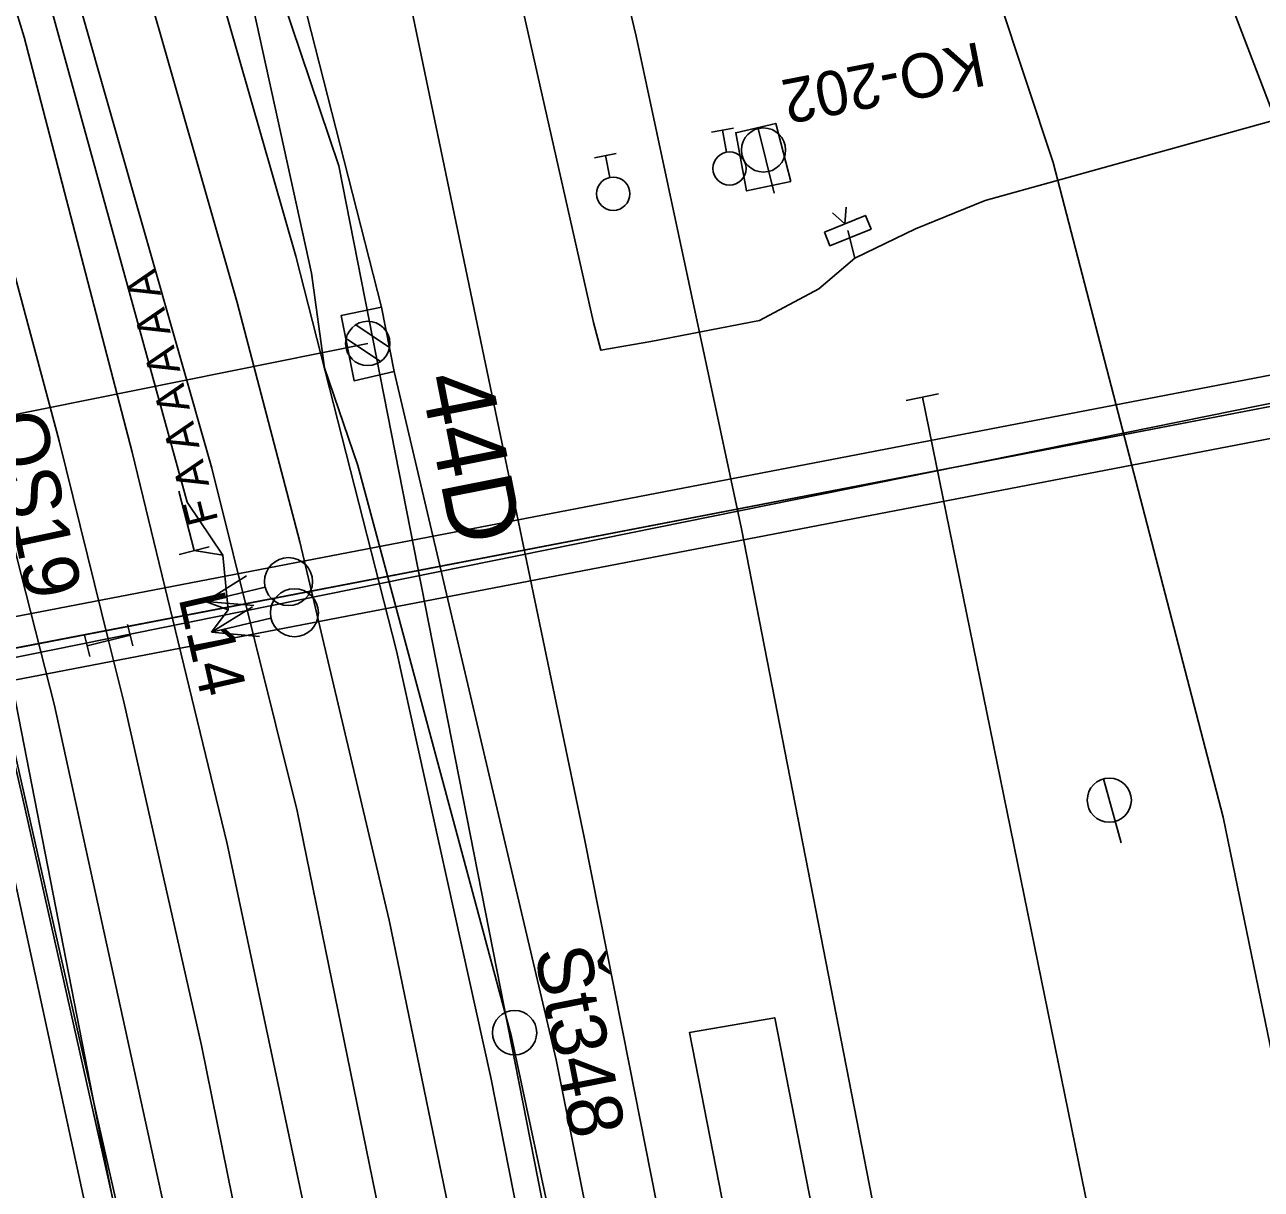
# Model space of a CAD drawing. Extents: x -545736 to -544888, y -1122892 to -1119128.
# Drawn here: x -545167.61 to -545139.71, y -1121746.9 to -1121720.62 of the extents above; entities that cross this region are included whole.
import ezdxf

# ---------------------------------------------------------------- set-up
doc = ezdxf.new("R2010")
doc.units = 0
for name, color, linetype in [('osvětlené plochy-hodnota-obrys', 7, 'Continuous'), ('Vrstva 1', 7, 'Continuous'), ('Vrstva 1 - Koleje', 7, 'Continuous'), ('Vrstva 11 - Trakce', 7, 'Continuous'), ('Vrstva 12', 7, 'Continuous'), ('Vrstva 12 - Trakce zaklady', 7, 'Continuous'), ('Vrstva 16', 7, 'Continuous'), ('Vrstva 2', 7, 'Continuous'), ('Vrstva 26', 7, 'Continuous'), ('Vrstva 27', 7, 'Continuous'), ('Vrstva 28 - zabzar', 7, 'Continuous'), ('Vrstva 3 - Lisy - Pocitaci body', 7, 'Continuous'), ('Vrstva 35', 7, 'Continuous'), ('Vrstva 4 - Teren - stezky - prechody - plochy', 7, 'Continuous'), ('Vrstva 41', 7, 'Continuous'), ('Vrstva 43', 7, 'Continuous'), ('Vrstva 44', 7, 'Continuous'), ('Vrstva 6 - Navesti', 7, 'Continuous')]:
    doc.layers.add(name, color=color, linetype=linetype)

msp = doc.modelspace()

# ---------------------------------------------------------------- linework, layer by layer
at = {"layer": 'osvětlené plochy-hodnota-obrys'}
for points in [[(-545137.864, -1121889.42), (-545168.59, -1121731.992), (-545178.308, -1121699.721), (-545197.027, -1121652.528), (-545208.16, -1121619.35), (-545217.952, -1121591.114), (-545225.649, -1121565.547)], [(-545115.194, -1122188.84), (-545115.464, -1122158.52), (-545110.116, -1122078.531), (-545109.516, -1122044.98), (-545111.654, -1121993.485), (-545115.876, -1121955.778), (-545121.955, -1121920.051), (-545160.528, -1121723.806), (-545171.589, -1121690.909), (-545189.933, -1121650.816), (-545214.916, -1121599.46)]]:
    msp.add_lwpolyline(points, dxfattribs=at)
at = {"layer": 'Vrstva 1'}
msp.add_line((-545144.406, -1121723.735), (-545148.27, -1121712.068), dxfattribs=at)
for points in [[(-545136.138, -1121810.482), (-545151.439, -1121732.001), (-545153.811, -1121720.884), (-545157.079, -1121707.235), (-545158.713, -1121700.975), (-545160.827, -1121693.838), (-545161.595, -1121691.453), (-545162.959, -1121687.383)], [(-545135.522, -1121838.466), (-545141.475, -1121807.989), (-545145.986, -1121784.885), (-545150.619, -1121761.062), (-545153.967, -1121744.119), (-545154.986, -1121738.953), (-545159.439, -1121717.59), (-545163.223, -1121702.567), (-545165.982, -1121693.088), (-545167.204, -1121689.17)], [(-545134.913, -1121734.467), (-545141.288, -1121717.799)], [(-545122.391, -1121831.073), (-545137.243, -1121754.649), (-545140.565, -1121738.508), (-545144.406, -1121723.735)], [(-545129.964, -1121816.995), (-545141.92, -1121755.645), (-545147.356, -1121729.026)]]:
    msp.add_lwpolyline(points, dxfattribs=at)
at = {"layer": 'Vrstva 1 - Koleje'}
for points in [[(-545200.377, -1121638.127), (-545200.027, -1121638.835), (-545193.022, -1121653.026), (-545187.361, -1121668.627), (-545185.993, -1121672.41), (-545184.116, -1121677.602), (-545182.386, -1121682.379), (-545180.136, -1121688.593), (-545177.412, -1121696.104), (-545175.179, -1121702.365), (-545173.107, -1121708.51), (-545170.943, -1121715.381), (-545168.904, -1121722.322), (-545166.838, -1121730.016), (-545165.721, -1121734.52), (-545165.378, -1121735.902), (-545163.622, -1121743.653), (-545162.109, -1121751.114), (-545160.876, -1121757.439), (-545159.51, -1121764.477), (-545158.293, -1121770.72), (-545156.873, -1121778.046)], [(-545200.377, -1121638.127), (-545200.027, -1121638.835), (-545193.022, -1121653.026), (-545185.653, -1121667.954), (-545182.618, -1121674.124), (-545180.75, -1121678.05), (-545177.273, -1121685.741), (-545175.056, -1121690.975), (-545171.981, -1121698.73), (-545169.454, -1121705.612), (-545167.151, -1121712.394), (-545165.943, -1121716.253), (-545164.96, -1121719.394), (-545162.82, -1121726.889), (-545161.406, -1121732.291), (-545159.388, -1121740.831), (-545157.763, -1121748.706), (-545156.207, -1121756.669), (-545155.623, -1121759.664)]]:
    msp.add_lwpolyline(points, dxfattribs=at)
at = {"layer": 'Vrstva 11 - Trakce'}
for p, q in [((-545160.143, -1121727.399), (-545159.384, -1121727.907)), ((-545182.691, -1121732.407), (-545159.873, -1121727.815)), ((-545160.357, -1121727.706), (-545159.588, -1121728.221))]:
    msp.add_line(p, q, dxfattribs=at)
msp.add_circle((-545159.873, -1121727.815), 0.5, dxfattribs=at)
at = {"layer": 'Vrstva 12'}
msp.add_lwpolyline([(-545150.327, -1121724.164), (-545151.323, -1121724.375), (-545151.567, -1121723.061), (-545150.665, -1121722.85)], close=True, dxfattribs=at)
at = {"layer": 'Vrstva 12 - Trakce zaklady'}
for p, q in [((-545159.56, -1121726.997), (-545160.472, -1121727.187)), ((-545159.273, -1121728.451), (-545160.181, -1121728.656))]:
    msp.add_line(p, q, dxfattribs=at)
for points in [[(-545160.181, -1121728.656), (-545160.472, -1121727.187), (-545159.56, -1121726.997), (-545159.273, -1121728.451), (-545160.181, -1121728.656)], [(-545159.56, -1121726.997), (-545159.56, -1121726.997), (-545159.273, -1121728.451), (-545159.273, -1121728.451)], [(-545160.472, -1121727.187), (-545160.472, -1121727.187), (-545160.181, -1121728.656), (-545160.181, -1121728.656)]]:
    msp.add_lwpolyline(points, dxfattribs=at)
at = {"layer": 'Vrstva 16'}
msp.add_lwpolyline([(-545133.605, -1121828.686), (-545133.974, -1121828.704), (-545139.373, -1121801.248), (-545143.008, -1121782.331), (-545150.688, -1121743.03), (-545152.611, -1121743.365), (-545144.864, -1121782.981), (-545141.222, -1121801.572)], dxfattribs=at)
at = {"layer": 'Vrstva 2'}
msp.add_line((-545146.989, -1121728.951), (-545147.723, -1121729.101), dxfattribs=at)
at = {"layer": 'Vrstva 26'}
msp.add_line((-545132.499, -1121727.752), (-545175.352, -1121736.42), dxfattribs=at)
at = {"layer": 'Vrstva 27'}
msp.add_line((-545149.565, -1121725.307), (-545149.563, -1121725.303), dxfattribs=at)
msp.add_lwpolyline([(-545149.383, -1121724.87), (-545149.103, -1121725.116), (-545149.074, -1121724.744)], dxfattribs=at)
msp.add_lwpolyline([(-545149.566, -1121725.304), (-545148.64, -1121724.927), (-545148.514, -1121725.236), (-545149.44, -1121725.613)], close=True, dxfattribs=at)
at = {"layer": 'Vrstva 28 - zabzar'}
msp.add_line((-545163.79, -1121732.49), (-545163.14, -1121732.59), dxfattribs=at)
for points in [[(-545159.98, -1121705.66), (-545160, -1121706.56), (-545159.48, -1121708), (-545158.36, -1121712.48), (-545156.36, -1121720.35), (-545154.78, -1121727.34), (-545154.61, -1121727.97), (-545153.48, -1121727.77), (-545151.03, -1121727.3), (-545149.69, -1121726.58), (-545148.88, -1121725.89), (-545149.04, -1121725.27)], [(-545163.02, -1121733.83), (-545163.14, -1121732.59), (-545163.95, -1121731.4), (-545167.62, -1121718.06), (-545169.32, -1121712.66), (-545170.79, -1121708.29)], [(-545148.88, -1121725.89), (-545147.51, -1121725.23), (-545145.94, -1121724.59), (-545138.11, -1121722.42), (-545137.17, -1121722.07), (-545136.58, -1121721.83)], [(-545163.53, -1121733.64), (-545163.02, -1121733.83), (-545163.4, -1121734.33)]]:
    msp.add_lwpolyline(points, dxfattribs=at)
at = {"layer": 'Vrstva 3 - Lisy - Pocitaci body'}
for p, q in [((-545163.53, -1121733.64), (-545162.605, -1121733.061)), ((-545163.53, -1121733.64), (-545162.189, -1121733.316)), ((-545163.53, -1121733.64), (-545162.443, -1121733.732)), ((-545163.4, -1121734.33), (-545162.471, -1121733.757)), ((-545163.4, -1121734.33), (-545162.057, -1121734.014)), ((-545165.296, -1121734.157), (-545165.176, -1121734.642)), ((-545163.4, -1121734.33), (-545162.314, -1121734.429)), ((-545166.266, -1121734.398), (-545166.146, -1121734.883)), ((-545165.236, -1121734.4), (-545166.206, -1121734.64))]:
    msp.add_line(p, q, dxfattribs=at)
for centre in [(-545161.661, -1121733.19), (-545161.528, -1121733.892)]:
    msp.add_circle(centre, 0.542, dxfattribs=at)
at = {"layer": 'Vrstva 35'}
for p, q in [((-545173.012, -1121734.976), (-545133.884, -1121727.448)), ((-545172.869, -1121735.656), (-545133.668, -1121728.12)), ((-545172.867, -1121735.664), (-545133.668, -1121728.119)), ((-545172.723, -1121736.351), (-545133.451, -1121728.792))]:
    msp.add_line(p, q, dxfattribs=at)
for points in [[(-545147.51, -1121725.23), (-545145.94, -1121724.59), (-545138.11, -1121722.42), (-545137.17, -1121722.07)], [(-545154.61, -1121727.97), (-545153.48, -1121727.77), (-545151.03, -1121727.3)]]:
    msp.add_lwpolyline(points, dxfattribs=at)
at = {"layer": 'Vrstva 4 - Teren - stezky - prechody - plochy'}
for points in [[(-545154.198, -1121759.069), (-545152.664, -1121758.719), (-545155.623, -1121743.978), (-545159.273, -1121728.451), (-545159.56, -1121726.997), (-545164.423, -1121707.947)], [(-545166.7, -1121708.769), (-545164.066, -1121716.872), (-545161.497, -1121725.848), (-545159.223, -1121734.755)], [(-545169.68, -1121709.752), (-545170.872, -1121710.185), (-545170.694, -1121710.876), (-545167.623, -1121720.902), (-545165.192, -1121730.272), (-545163.048, -1121739.109), (-545160.653, -1121750.397), (-545159.039, -1121758.75), (-545157.412, -1121758.312)], [(-545169.68, -1121709.752), (-545169.545, -1121710.101), (-545166.403, -1121720.085), (-545163.394, -1121730.631), (-545161.465, -1121738.363), (-545159.201, -1121749.439), (-545157.412, -1121758.312)], [(-545130.358, -1121950.008), (-545129.391, -1121949.959), (-545129.73, -1121942.596), (-545130.115, -1121934.948), (-545130.824, -1121927.405), (-545131.836, -1121918.196), (-545133.344, -1121907.479), (-545134.953, -1121898.499), (-545142.937, -1121857.697), (-545151.741, -1121812.566), (-545162.39, -1121757.819), (-545164.226, -1121748.401), (-545166.939, -1121735.985), (-545169.746, -1121724.99), (-545172.237, -1121716.559), (-545173.733, -1121711.673), (-545173.909, -1121711.118), (-545175.871, -1121711.785), (-545175.683, -1121712.485)], [(-545130.358, -1121950.008), (-545130.752, -1121943), (-545131.52, -1121935.35), (-545132.155, -1121927.829), (-545133.341, -1121918.921), (-545135.127, -1121907.455), (-545136.587, -1121899.196), (-545144.41, -1121858.134), (-545153.364, -1121812.756), (-545162.564, -1121765.529), (-545165.788, -1121749.365), (-545168.396, -1121737.4), (-545171.828, -1121724.869), (-545174.108, -1121717.697), (-545175.683, -1121712.485)], [(-545154.198, -1121759.069), (-545157.093, -1121744.376), (-545159.223, -1121734.755)]]:
    msp.add_lwpolyline(points, dxfattribs=at)
at = {"layer": 'Vrstva 41'}
for p, q in [((-545152.111, -1121723.048), (-545151.619, -1121722.958)), ((-545151.865, -1121723.003), (-545151.775, -1121723.499)), ((-545154.754, -1121723.627), (-545154.264, -1121723.527)), ((-545154.509, -1121723.577), (-545154.408, -1121724.071))]:
    msp.add_line(p, q, dxfattribs=at)
for centre in [(-545151.708, -1121723.868), (-545154.332, -1121724.438)]:
    msp.add_circle(centre, 0.375, dxfattribs=at)
at = {"layer": 'Vrstva 43'}
for p, q in [((-545150.7, -1121724.422), (-545151.059, -1121722.968)), ((-545142.871, -1121739.085), (-545143.27, -1121737.641))]:
    msp.add_line(p, q, dxfattribs=at)
for centre, radius in [((-545150.94, -1121723.451), 0.498), ((-545143.137, -1121738.121), 0.498), ((-545156.558, -1121743.368), 0.5)]:
    msp.add_circle(centre, radius, dxfattribs=at)
at = {"layer": 'Vrstva 44'}
for points in [[(-545154.066, -1121755.488), (-545156.631, -1121743.461), (-545160.096, -1121730.567), (-545160.85, -1121728.368), (-545161.141, -1121726.228), (-545163.34, -1121716.222), (-545164.049, -1121714.326), (-545174.37, -1121686.504), (-545186.53, -1121660.015), (-545186.844, -1121659.528)], [(-545139.779, -1121877.836), (-545147.175, -1121839.811), (-545147.369, -1121839.002), (-545147.437, -1121838.152), (-545155.452, -1121797.558), (-545155.595, -1121796.474), (-545155.658, -1121796.154), (-545157.036, -1121788.893), (-545157.839, -1121784.658), (-545161.523, -1121765.245), (-545161.723, -1121764.693), (-545161.769, -1121763.91), (-545164.033, -1121753.897), (-545169.852, -1121728.16), (-545170.129, -1121727.27), (-545170.396, -1121726.56), (-545170.338, -1121725.182), (-545172.293, -1121718.704), (-545175.993, -1121707.957), (-545178.907, -1121700.544), (-545179.343, -1121699.618), (-545179.583, -1121698.628), (-545193.322, -1121663.167)], [(-545139.513, -1121878.622), (-545139.749, -1121877.759), (-545147.249, -1121839.292), (-545147.369, -1121839.002), (-545147.48, -1121838.112), (-545155.446, -1121797.363), (-545155.595, -1121796.474), (-545155.706, -1121795.975), (-545161.592, -1121765.233), (-545161.723, -1121764.693), (-545161.847, -1121763.916), (-545167.672, -1121738.027), (-545170.022, -1121727.953), (-545170.129, -1121727.27), (-545170.34, -1121725.169), (-545172.277, -1121718.871), (-545175.906, -1121708.217), (-545178.967, -1121700.134), (-545179.343, -1121699.618)]]:
    msp.add_lwpolyline(points, dxfattribs=at)
at = {"layer": 'Vrstva 6 - Navesti'}
for p, q in [((-545164.132, -1121731.147), (-545163.79, -1121732.49)), ((-545164.129, -1121732.576), (-545163.451, -1121732.404))]:
    msp.add_line(p, q, dxfattribs=at)

# ---------------------------------------------------------------- texts
at = {"layer": 'Vrstva 11 - Trakce'}
msp.add_text('44D', height=1.6, rotation=281.2049, dxfattribs=at).set_placement((-545158.698, -1121728.602))
at = {"layer": 'Vrstva 27'}
msp.add_text('KO-202', height=1, rotation=191.0294, dxfattribs=at).set_placement((-545146.063, -1121721.006))
at = {"layer": 'Vrstva 41'}
msp.add_text('OS19', height=1.25, rotation=282, dxfattribs=at).set_placement((-545168.419, -1121729.482))
at = {"layer": 'Vrstva 43'}
msp.add_text('Št348', height=1.25, rotation=281.1463, dxfattribs=at).set_placement((-545156.117, -1121741.526))
at = {"layer": 'Vrstva 6 - Navesti'}
for s, height, rotation, p in [('  F A A A A A A ', 0.7, 104.2655, (-545163.112, -1121732.318)), ('L14', 1.05, 282.7992, (-545164.146, -1121733.555))]:
    msp.add_text(s, height=height, rotation=rotation, dxfattribs=at).set_placement(p)

doc.saveas('drawing.dxf')
